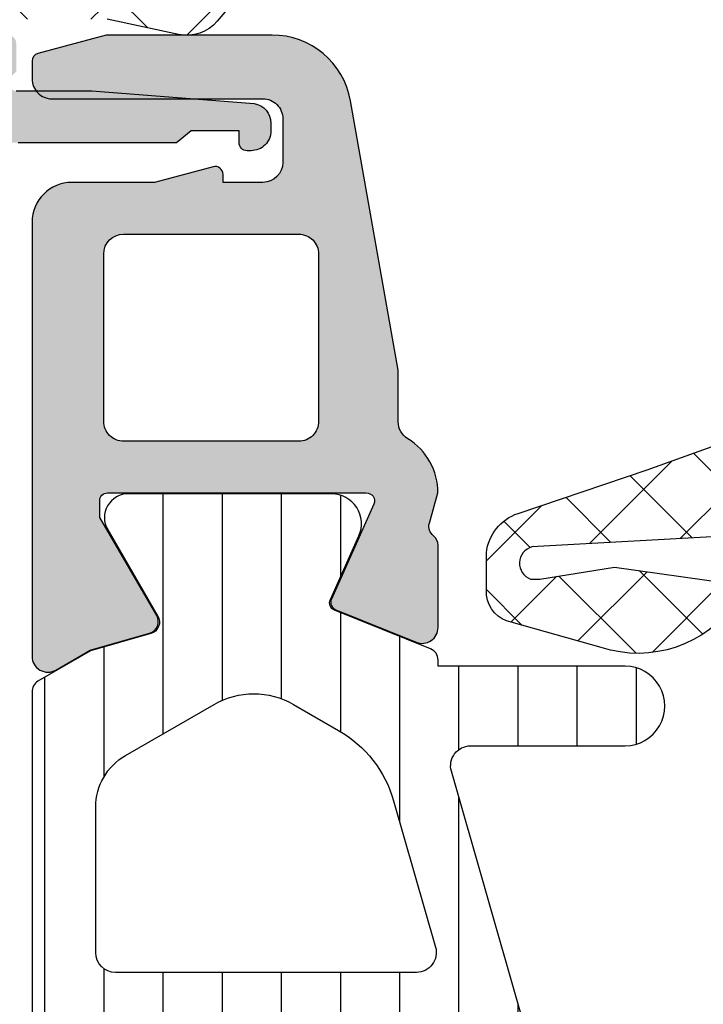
# Model space of a CAD drawing. Header units: millimetres. Extents: x 247761 to 294611, y 172579 to 236863.
# Tile 485 of 596: x 262360 to 262377, y 198252 to 198276. Entities that reach past the tile are written whole.
import ezdxf

# ---------------------------------------------------------------- set-up
doc = ezdxf.new("R2010")
doc.units = ezdxf.units.MM
doc.layers.add('FASÁDA DETAILNÍ', color=4, linetype='Continuous')
doc.layers.add('NOVA', color=240, linetype='Continuous')

# ---------------------------------------------------------------- blocks, each defined once
blk = doc.blocks.new('A$C69D17D4D')
at = {"layer": 'FASÁDA DETAILNÍ'}
h = blk.add_hatch(dxfattribs=at)
h.set_pattern_fill('ANSI37', color=256, scale=0.625, angle=270, style=0)
h.set_pattern_definition([(315, (-12284.9894658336, 24904.81811234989), (1.403165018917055, 1.403165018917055), []), (44.99999999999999, (-12284.9894658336, 24904.81811234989), (-1.403165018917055, 1.403165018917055), [])])
edge = h.paths.add_edge_path()
edge.add_ellipse((-12293.87638134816, 24900.19755051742), major_axis=(-5.039467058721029, 0), ratio=1, start_angle=274.9644612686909, end_angle=330.2082155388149)
edge.add_ellipse((-12297.98946582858, 24902.55235072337), major_axis=(-0.3000000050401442, 0), ratio=1, start_angle=330.2078270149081, end_angle=359.9993073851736)
edge.add_line((-12298.2894658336, 24902.55235434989), (-12298.2894688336, 24902.0180703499))
edge.add_ellipse((-12297.98946906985, 24902.01806911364), major_axis=(-0.2999997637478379, 0), ratio=1, start_angle=-0.0002361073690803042, end_angle=90.00004512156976)
edge.add_line((-12297.9894688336, 24901.7180693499), (-12296.4394718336, 24901.7180693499))
edge.add_ellipse((-12296.43947947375, 24901.41805870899), major_axis=(-0.3000106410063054, 0), ratio=1, start_angle=180.0043239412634, end_angle=269.9985408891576, ccw=False)
edge.add_line((-12296.1394688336, 24901.41808134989), (-12296.1394578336, 24900.01809934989))
edge.add_ellipse((-12295.83946799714, 24900.01810218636), major_axis=(-0.2999898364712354, 0), ratio=1, start_angle=0.0005417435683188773, end_angle=89.99964925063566)
edge.add_line((-12295.8394698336, 24899.7181123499), (-12294.1394578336, 24899.7181123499))
edge.add_ellipse((-12294.1394649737, 24900.01812249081), major_axis=(-0.3000101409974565, 0), ratio=1, start_angle=90.00136361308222, end_angle=179.99558056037)
edge.add_line((-12293.8394548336, 24900.01809934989), (-12293.8394658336, 24901.58193034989))
edge.add_ellipse((-12293.53830676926, 24901.61478737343), major_axis=(-0.3029461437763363, 0), ratio=1, start_angle=-103.48357731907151, end_angle=6.22645090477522, ccw=False)
edge.add_ellipse((-12284.83338363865, 24912.93075169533), major_axis=(-14.00076634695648, 0), ratio=1, start_angle=51.9243799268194, end_angle=74.69826779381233)
edge.add_ellipse((-12288.64009721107, 24898.93851392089), major_axis=(-0.5004721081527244, 0), ratio=1, start_angle=140.1933656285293, end_angle=257.0823914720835, ccw=False)
edge.add_line((-12288.2556298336, 24898.61811234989), (-12296.5389088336, 24898.61811234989))
edge.add_ellipse((-12296.53890830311, 24899.11811205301), major_axis=(-0.4999997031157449, 0), ratio=1, start_angle=29.999980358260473, end_angle=89.99993921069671, ccw=False)
edge.add_line((-12296.9719208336, 24898.86811234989), (-12297.1451268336, 24899.16811234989))
edge.add_ellipse((-12297.57813936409, 24898.91811264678), major_axis=(-0.4999997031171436, 0), ratio=1, start_angle=209.9999803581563, end_angle=269.9999392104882)
edge.add_line((-12297.5781388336, 24899.41811234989), (-12299.2074868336, 24899.41811234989))
edge.add_ellipse((-12299.20748761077, 24898.41811299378), major_axis=(-0.9999993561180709, 0), ratio=1, start_angle=269.9999554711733, end_angle=329.9496611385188)
edge.add_ellipse((-12306.39186831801, 24902.57443977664), major_axis=(-7.3000234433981, 0), ratio=1, start_angle=101.28555368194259, end_angle=149.949645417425, ccw=False)
edge.add_ellipse((-12304.5766362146, 24895.51810276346), major_axis=(-0.3999905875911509, 0), ratio=1, start_angle=-69.49817055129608, end_angle=14.852975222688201, ccw=False)
edge.add_ellipse((-12306.95070316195, 24901.86720088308), major_axis=(-6.378448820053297, 0), ratio=1, start_angle=110.5018745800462, end_angle=165.5474022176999)
edge.add_line((-12300.7741038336, 24900.27527434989), (-12300.4105168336, 24901.6859813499))
edge.add_line((-12300.4105168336, 24901.6859813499), (-12300.2004038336, 24902.54868234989))
edge.add_ellipse((-12294.86378111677, 24901.218117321), major_axis=(-5.499995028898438, 0), ratio=1, start_angle=269.9999657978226, end_angle=346.0000450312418, ccw=False)
edge.add_line((-12294.8637778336, 24906.7181123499), (-12282.4457498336, 24906.7181123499))
edge.add_line((-12282.4457498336, 24906.7181123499), (-12281.0826928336, 24906.43049334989))
edge.add_ellipse((-12280.97946021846, 24906.91971968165), major_axis=(-0.4999993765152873, 0), ratio=1, start_angle=78.08469922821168, end_angle=139.7162484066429)
edge.add_line((-12280.5980348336, 24906.5964333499), (-12279.0244238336, 24908.45304134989))
edge.add_ellipse((-12278.4522848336, 24907.96811184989), major_axis=(-0.7499997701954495, 0), ratio=1, start_angle=139.7162938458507, end_angle=319.7162938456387, ccw=False)
edge.add_line((-12277.8801458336, 24907.48318234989), (-12279.8394318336, 24905.1715383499))
edge.add_ellipse((-12280.60228344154, 24905.81811051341), major_axis=(-0.9999990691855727, 0), ratio=1, start_angle=78.08475213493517, end_angle=139.716301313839, ccw=False)
edge.add_line((-12280.8087478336, 24904.83965734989), (-12282.6022848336, 24905.2181123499))
edge.add_line((-12282.6022848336, 24905.2181123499), (-12294.3124858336, 24905.2181123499))
h = blk.add_hatch(color=256, dxfattribs=at)
edge = h.paths.add_edge_path()
edge.add_line((-12280.4894658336, 24902.41811234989), (-12280.8626708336, 24902.11811234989))
edge.add_line((-12280.8626708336, 24902.11811234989), (-12284.8358758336, 24902.11811234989))
edge.add_ellipse((-12284.83587423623, 24904.11811955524), major_axis=(-2.000007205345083, 0), ratio=1, start_angle=60.00006633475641, end_angle=89.9999542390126, ccw=False)
edge.add_line((-12285.8358758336, 24902.38606134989), (-12286.8129278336, 24902.95016334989))
edge.add_ellipse((-12287.81292943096, 24901.21810514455), major_axis=(-2.000007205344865, 0), ratio=1, start_angle=240.0000663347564, end_angle=269.9999542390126)
edge.add_line((-12287.8129278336, 24903.2181123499), (-12293.5327618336, 24903.2181123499))
edge.add_ellipse((-12293.53276220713, 24902.71811272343), major_axis=(-0.4999996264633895, 0), ratio=1, start_angle=-90.00004280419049, end_angle=4.280419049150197e-05)
edge.add_line((-12294.0327618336, 24902.7181123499), (-12294.0327618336, 24900.81811234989))
edge.add_ellipse((-12294.5325038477, 24900.817854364), major_axis=(-0.4997420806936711, 0), ratio=1, start_angle=89.97042173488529, end_angle=180.0295782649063, ccw=False)
edge.add_line((-12294.5327618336, 24900.31811234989), (-12295.5327618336, 24900.31811234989))
edge.add_ellipse((-12295.5330198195, 24900.817854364), major_axis=(-0.4997420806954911, 0), ratio=1, start_angle=-0.029578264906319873, end_angle=90.02957826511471, ccw=False)
edge.add_line((-12296.0327618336, 24900.81811234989), (-12296.0327618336, 24901.81811234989))
edge.add_ellipse((-12296.53250129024, 24901.81837289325), major_axis=(-0.4997395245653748, 0), ratio=1, start_angle=179.9701283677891, end_angle=270.0298716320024)
edge.add_line((-12296.5327618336, 24902.31811234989), (-12297.5327618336, 24902.31811234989))
edge.add_ellipse((-12297.53301570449, 24902.81786047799), major_axis=(-0.49974819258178, 0), ratio=1, start_angle=-0.02887693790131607, end_angle=90.02910612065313, ccw=False)
edge.add_line((-12298.0327638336, 24902.81811234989), (-12298.0327638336, 24903.05114334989))
edge.add_ellipse((-12297.53276462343, 24903.05114382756), major_axis=(-0.4999992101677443, 0), ratio=1, start_angle=-36.249312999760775, end_angle=5.473706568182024e-05, ccw=False)
edge.add_ellipse((-12295.03276126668, 24901.21810592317), major_axis=(-3.600006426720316, 0), ratio=1, start_angle=270.00004085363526, end_angle=323.75061391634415, ccw=False)
edge.add_line((-12295.0327638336, 24904.81811234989), (-12285.0894658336, 24904.81811234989))
edge.add_ellipse((-12285.08946568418, 24904.61811249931), major_axis=(-0.1999998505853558, 0), ratio=1, start_angle=179.9999571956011, end_angle=270.00004280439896, ccw=False)
edge.add_line((-12284.8894658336, 24904.61811234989), (-12284.8894658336, 24903.90089134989))
edge.add_line((-12284.8894658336, 24903.90089134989), (-12285.0304268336, 24903.75999234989))
edge.add_ellipse((-12284.88946546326, 24903.6181124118), major_axis=(-0.2000000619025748, 0), ratio=1, start_angle=-45.18607561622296, end_angle=89.99989390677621)
edge.add_line((-12284.8894658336, 24903.41811234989), (-12282.9898968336, 24903.41811234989))
edge.add_line((-12282.9898968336, 24903.41811234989), (-12278.9112488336, 24903.1037943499))
edge.add_ellipse((-12278.98946634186, 24902.60994970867), major_axis=(-0.5000005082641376, 0), ratio=1, start_angle=180.0000734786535, end_angle=260.9999772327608, ccw=False)
edge.add_line((-12278.4894658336, 24902.6099503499), (-12278.4894658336, 24902.41811234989))
edge.add_ellipse((-12278.98946546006, 24902.41811197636), major_axis=(-0.4999996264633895, 0), ratio=1, start_angle=89.99995719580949, end_angle=180.0000428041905, ccw=False)
edge.add_line((-12278.9894658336, 24901.91811234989), (-12279.0894658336, 24901.91811234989))
edge.add_ellipse((-12279.08946598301, 24902.11811220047), major_axis=(-0.1999998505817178, 0), ratio=1, start_angle=-4.2805441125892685e-05, end_angle=90.00004280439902, ccw=False)
edge.add_line((-12279.2894658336, 24902.11811234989), (-12279.2894658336, 24902.41811234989))
edge.add_line((-12279.2894658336, 24902.41811234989), (-12280.4894658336, 24902.41811234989))
h = blk.add_hatch(color=256, dxfattribs=at)
edge = h.paths.add_edge_path(flags=16)
edge.add_line((-12277.2896098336, 24899.3218973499), (-12277.2896098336, 24895.1221473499))
edge.add_ellipse((-12277.78960946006, 24895.12214697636), major_axis=(-0.4999996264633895, 0), ratio=1, start_angle=89.99995719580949, end_angle=180.0000428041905, ccw=False)
edge.add_line((-12277.7896098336, 24894.6221473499), (-12282.1896338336, 24894.6221473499))
edge.add_ellipse((-12282.18963420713, 24895.12214697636), major_axis=(-0.4999996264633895, 0), ratio=1, start_angle=-4.280419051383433e-05, end_angle=90.00004280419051, ccw=False)
edge.add_line((-12282.6896338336, 24895.1221473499), (-12282.6896338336, 24899.32189634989))
edge.add_ellipse((-12282.18963335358, 24899.32189586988), major_axis=(-0.5000004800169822, 0), ratio=1, start_angle=270.0000550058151, end_angle=359.9999449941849, ccw=False)
edge.add_line((-12282.1896338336, 24899.82189634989), (-12277.7896098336, 24899.8218973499))
edge.add_ellipse((-12277.78960946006, 24899.32189772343), major_axis=(-0.4999996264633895, 0), ratio=1, start_angle=179.9999571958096, end_angle=270.0000428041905, ccw=False)
edge = h.paths.add_edge_path()
edge.add_line((-12275.2912288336, 24896.4084933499), (-12276.4909888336, 24903.1714933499))
edge.add_arc((-12278.46024046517, 24902.82214898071), 1.999998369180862, 10.05959013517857, 90.00003920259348)
edge.add_line((-12278.4602418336, 24904.8221473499), (-12282.6252148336, 24904.8221473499))
edge.add_line((-12282.6252148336, 24904.8221473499), (-12284.3430038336, 24904.36186634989))
edge.add_arc((-12284.29123991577, 24904.16868129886), 0.1999999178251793, 105.0000385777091, 179.9999853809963)
edge.add_line((-12284.4912398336, 24904.16868134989), (-12284.4912398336, 24903.72214734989))
edge.add_arc((-12283.99124020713, 24903.72214697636), 0.4999996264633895, 179.9999571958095, 270.0000428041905)
edge.add_line((-12283.9912398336, 24903.22214734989), (-12278.6912398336, 24903.22214734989))
edge.add_arc((-12278.69123946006, 24902.72214772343), 0.4999996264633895, -4.280419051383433e-05, 90.00004280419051, ccw=False)
edge.add_line((-12278.1912398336, 24902.72214734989), (-12278.1912398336, 24901.62189734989))
edge.add_arc((-12278.69124031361, 24901.62189782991), 0.5000004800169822, 270.0000550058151, 359.9999449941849, ccw=False)
edge.add_line((-12278.6912398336, 24901.12189734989), (-12279.6912398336, 24901.12189734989))
edge.add_line((-12279.6912398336, 24901.12189734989), (-12279.6912398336, 24901.3218973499))
edge.add_arc((-12279.89123997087, 24901.32189705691), 0.2000001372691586, 8.393281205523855e-05, 105.0000053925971)
edge.add_line((-12279.9430038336, 24901.5150823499), (-12281.4103918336, 24901.12189634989))
edge.add_line((-12281.4103918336, 24901.12189634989), (-12283.4912398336, 24901.12189634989))
edge.add_arc((-12283.49123887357, 24900.12189538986), 1.000000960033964, 90.0000550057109, 179.9999449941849)
edge.add_line((-12284.4912398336, 24900.12189634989), (-12284.4912398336, 24889.22239434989))
edge.add_arc((-12284.0912394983, 24889.22239409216), 0.400000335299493, 179.9999630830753, 299.9999168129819)
edge.add_line((-12283.8912398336, 24888.8759833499), (-12283.0283918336, 24889.37414934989))
edge.add_line((-12283.0283918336, 24889.37414934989), (-12281.5362308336, 24889.8020193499))
edge.add_arc((-12281.61892221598, 24890.09039815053), 0.3000003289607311, 286.0000168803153, 390.1792412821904)
edge.add_line((-12281.3595848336, 24890.24121034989), (-12282.7913198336, 24892.70682134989))
edge.add_line((-12282.7913198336, 24892.70682134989), (-12282.7913198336, 24893.1272403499))
edge.add_arc((-12282.59975155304, 24893.13073285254), 0.191600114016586, 87.47777810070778, 181.0444500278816, ccw=False)
edge.add_line((-12282.5913198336, 24893.3221473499), (-12276.1018808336, 24893.3221473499))
edge.add_arc((-12276.08364308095, 24893.12298081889), 0.1999998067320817, -24.14094813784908, 95.23200451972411, ccw=False)
edge.add_line((-12275.9011348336, 24893.0411843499), (-12276.9694558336, 24890.65749934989))
edge.add_arc((-12276.78694723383, 24890.57570259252), 0.2000002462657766, 155.8590177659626, 248.0262022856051)
edge.add_line((-12276.8617838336, 24890.39023134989), (-12274.8385558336, 24889.57387134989))
edge.add_arc((-12274.68888272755, 24889.9448132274), 0.3999998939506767, 248.0261821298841, 360.0000175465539)
edge.add_line((-12274.2888828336, 24889.9448133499), (-12274.2888818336, 24892.00896034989))
edge.add_arc((-12274.58888147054, 24892.00896121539), 0.2999996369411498, 359.9998347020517, 412.0950865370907)
edge.add_arc((-12274.22027092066, 24892.48238077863), 0.300000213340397, 164.0001379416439, 232.0953474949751, ccw=False)
edge.add_line((-12274.5086498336, 24892.56507134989), (-12274.2913278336, 24893.32296034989))
edge.add_arc((-12275.89132688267, 24893.32296078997), 1.599999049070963, 359.9999842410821, 418.4076055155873)
edge.add_arc((-12274.7911948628, 24895.11173283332), 0.4999999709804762, 180.0015450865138, 238.40766403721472, ccw=False)
edge.add_line((-12275.2911948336, 24895.11171934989), (-12275.2912288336, 24896.4084933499))
h = blk.add_hatch(dxfattribs=at)
h.set_pattern_fill('ANSI37', color=256, scale=0.48, angle=270, style=0)
h.set_pattern_definition([(315, (-12254.48946601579, 24886.81811234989), (1.077630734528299, 1.077630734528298), []), (44.99999999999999, (-12254.48946601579, 24886.81811234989), (-1.077630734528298, 1.077630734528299), [])])
edge = h.paths.add_edge_path(flags=16)
edge.add_line((-12253.82517201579, 24890.2193893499), (-12252.43231801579, 24890.1196453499))
edge.add_arc((-12252.38946052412, 24890.71811226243), 0.599999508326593, 265.9039194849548, 360.0000083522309)
edge.add_arc((-12252.38946052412, 24890.71811243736), 0.5999995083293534, 359.9999916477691, 454.0960805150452)
edge.add_line((-12252.43231801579, 24891.3165793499), (-12253.82517201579, 24891.21683534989))
edge.add_arc((-12253.78945753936, 24890.7181123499), 0.5000001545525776, 94.09606440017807, 265.9039355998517)
edge = h.paths.add_edge_path(flags=16)
edge.add_arc((-12256.98946564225, 24892.31810897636), 0.4999996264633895, 269.9999571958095, 360.0000428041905)
edge.add_line((-12256.48946601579, 24892.31810934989), (-12256.48946601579, 24895.91179434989))
edge.add_arc((-12256.98946634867, 24895.9117943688), 0.5000003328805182, 359.9999978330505, 473.2180266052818)
edge.add_line((-12257.18658201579, 24896.3713003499), (-12263.51768401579, 24893.65542234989))
edge.add_arc((-12263.32056809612, 24893.19591700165), 0.4999998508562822, 113.218081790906, 182.5001106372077)
edge.add_line((-12263.82009201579, 24893.1741063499), (-12263.78176601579, 24892.29629934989))
edge.add_arc((-12263.28224240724, 24892.31810883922), 0.4999994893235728, 182.4999791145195, 270.0000448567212)
edge.add_line((-12263.28224201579, 24891.81810934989), (-12256.98946601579, 24891.81810934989))
edge = h.paths.add_edge_path(flags=16)
edge.add_line((-12262.39762801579, 24866.7641903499), (-12253.50077501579, 24862.61552034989))
edge.add_arc((-12253.28946587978, 24863.06867409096), 0.4999998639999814, 244.9999920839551, 360.0000296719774)
edge.add_line((-12252.78946601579, 24863.0686743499), (-12252.78946601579, 24872.4181093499))
edge.add_arc((-12253.28946564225, 24872.41810972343), 0.4999996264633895, 359.9999571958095, 450.0000428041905)
edge.add_line((-12253.28946601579, 24872.9181093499), (-12262.41338901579, 24872.9181093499))
edge.add_arc((-12262.41338884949, 24872.41810928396), 0.5000000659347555, 90.00001905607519, 182.5000272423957)
edge.add_line((-12262.91291301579, 24872.39629934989), (-12262.68584301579, 24867.1955353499))
edge.add_arc((-12262.18631760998, 24867.2173450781), 0.5000012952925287, 182.4999974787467, 244.9999080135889)
edge = h.paths.add_edge_path(flags=16)
edge.add_arc((-12253.28946564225, 24875.61810897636), 0.4999996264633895, 269.9999571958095, 360.0000428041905)
edge.add_line((-12252.78946601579, 24875.61810934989), (-12252.78946601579, 24882.81810934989))
edge.add_arc((-12253.28946564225, 24882.81810972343), 0.4999996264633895, 359.9999571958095, 450.0000428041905)
edge.add_line((-12253.28946601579, 24883.31810934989), (-12254.48946601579, 24883.31810934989))
edge.add_arc((-12254.48946750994, 24885.31810785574), 1.99999850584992, 179.9999571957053, 270.0000428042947, ccw=False)
edge.add_line((-12256.48946601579, 24885.31810934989), (-12256.48946601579, 24889.11810934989))
edge.add_arc((-12256.98946564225, 24889.11810972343), 0.4999996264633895, 359.9999571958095, 450.0000428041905)
edge.add_line((-12256.98946601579, 24889.61810934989), (-12263.14252701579, 24889.61810934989))
edge.add_arc((-12263.14252684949, 24889.11810928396), 0.5000000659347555, 90.00001905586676, 182.5000272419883)
edge.add_line((-12263.64205101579, 24889.09629934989), (-12263.40191601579, 24883.59629934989))
edge.add_arc((-12262.90239240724, 24883.61810883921), 0.4999994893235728, 182.4999791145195, 270.0000448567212)
edge.add_line((-12262.90239201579, 24883.11810934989), (-12257.58946601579, 24883.11810934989))
edge.add_arc((-12257.58946601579, 24882.01810934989), 1.099999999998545, -90, 90, ccw=False)
edge.add_line((-12257.58946601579, 24880.9181093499), (-12262.76267701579, 24880.9181093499))
edge.add_arc((-12262.76267684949, 24880.41810928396), 0.5000000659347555, 90.00001905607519, 182.5000272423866)
edge.add_line((-12263.26220101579, 24880.39629934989), (-12263.05262801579, 24875.59629934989))
edge.add_arc((-12262.55310440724, 24875.61810883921), 0.49999948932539, 182.4999791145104, 270.0000448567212)
edge.add_line((-12262.55310401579, 24875.11810934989), (-12253.28946601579, 24875.11810934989))
edge = h.paths.add_edge_path()
edge.add_line((-12254.67592301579, 24860.40505634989), (-12263.46378901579, 24864.50290534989))
edge.add_ellipse((-12262.19593152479, 24867.22183071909), major_axis=(-3.000002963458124, 0), ratio=1, start_angle=2.5000588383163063, end_angle=64.99996937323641, ccw=False)
edge.add_line((-12265.19307901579, 24867.09096934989), (-12265.22141301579, 24867.73991934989))
edge.add_ellipse((-12265.72093662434, 24867.71810986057), major_axis=(-0.4999994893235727, 0), ratio=1, start_angle=182.4999791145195, end_angle=270.0000448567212)
edge.add_line((-12265.72093701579, 24868.21810934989), (-12266.68946601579, 24868.21810934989))
edge.add_ellipse((-12266.6894660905, 24868.31810927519), major_axis=(-0.09999992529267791, 0), ratio=1, start_angle=-4.280335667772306e-05, end_angle=90.00004280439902, ccw=False)
edge.add_line((-12266.78946601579, 24868.31810934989), (-12266.78946601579, 24868.9181093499))
edge.add_ellipse((-12266.6894660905, 24868.9181094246), major_axis=(-0.09999992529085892, 0), ratio=1, start_angle=-90.00004280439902, end_angle=4.280335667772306e-05, ccw=False)
edge.add_line((-12266.68946601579, 24869.01810934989), (-12265.78642801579, 24869.01810934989))
edge.add_ellipse((-12265.78642818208, 24869.51810941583), major_axis=(-0.5000000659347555, 0), ratio=1, start_angle=90.00001905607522, end_angle=182.5000272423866)
edge.add_line((-12265.28690401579, 24869.5399193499), (-12265.68074201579, 24878.4402133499))
edge.add_ellipse((-12266.18025329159, 24878.41810924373), major_axis=(-0.5000001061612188, 0), ratio=1, start_angle=182.533769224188, end_angle=270.000082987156)
edge.add_line((-12266.18025401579, 24878.9181093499), (-12266.78946601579, 24878.9181093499))
edge.add_ellipse((-12266.78946609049, 24879.01810927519), major_axis=(-0.09999992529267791, 0), ratio=1, start_angle=-4.280335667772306e-05, end_angle=90.00004280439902, ccw=False)
edge.add_line((-12266.88946601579, 24879.01810934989), (-12266.88946601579, 24879.61810934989))
edge.add_ellipse((-12266.78946609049, 24879.6181094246), major_axis=(-0.0999999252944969, 0), ratio=1, start_angle=-90.00004280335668, end_angle=4.280335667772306e-05, ccw=False)
edge.add_line((-12266.78946601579, 24879.71810934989), (-12266.25990401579, 24879.71810934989))
edge.add_ellipse((-12266.25990371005, 24880.21810984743), major_axis=(-0.5000004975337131, 0), ratio=1, start_angle=89.99996496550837, end_angle=182.5336979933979)
edge.add_line((-12265.76039201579, 24880.24021334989), (-12266.27104801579, 24891.7804383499))
edge.add_ellipse((-12266.77057261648, 24891.75862881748), major_axis=(-0.5000004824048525, 0), ratio=1, start_angle=182.4999790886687, end_angle=273.2170573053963)
edge.add_line((-12266.79863201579, 24892.2578413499), (-12271.93237501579, 24891.96927834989))
edge.add_ellipse((-12271.81681959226, 24891.55886034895), major_axis=(-0.4263754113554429, 0), ratio=1, start_angle=-74.27514552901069, end_angle=69.24102762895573)
edge.add_line((-12271.96794301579, 24891.16016534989), (-12271.73534001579, 24891.1614053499))
edge.add_line((-12271.73534001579, 24891.1614053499), (-12269.85276101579, 24891.45954334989))
edge.add_line((-12269.85276101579, 24891.45954334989), (-12267.00347601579, 24891.05911734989))
edge.add_ellipse((-12267.04522661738, 24890.76203675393), major_axis=(-0.2999999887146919, 0), ratio=1, start_angle=145.4022536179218, end_angle=262.00025595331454, ccw=False)
edge.add_ellipse((-12269.26779770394, 24892.2951501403), major_axis=(-3.00004793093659, 0), ratio=1, start_angle=71.99157541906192, end_angle=145.4023587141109, ccw=False)
edge.add_line((-12270.19528301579, 24889.44207134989), (-12272.45017401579, 24890.0756473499))
edge.add_ellipse((-12272.2892444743, 24890.85085985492), major_axis=(-0.7917403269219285, 0), ratio=1, start_angle=6.798346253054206, end_angle=78.27231020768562, ccw=False)
edge.add_line((-12273.07541801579, 24890.75713734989), (-12273.07663901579, 24891.81534734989))
edge.add_ellipse((-12271.89755279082, 24891.68622310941), major_axis=(-1.18613548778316, 0), ratio=1, start_angle=288.6555764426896, end_angle=353.7503218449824, ccw=False)
edge.add_line((-12272.27697201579, 24892.81003734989), (-12269.03563201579, 24893.90437034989))
edge.add_line((-12269.03563201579, 24893.90437034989), (-12260.98583701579, 24896.79414834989))
edge.add_line((-12260.98583701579, 24896.79414834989), (-12251.08796001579, 24901.12695734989))
edge.add_ellipse((-12250.88968994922, 24900.66794836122), major_axis=(-0.5000002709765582, 0), ratio=1, start_angle=180.0665763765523, end_angle=293.36204948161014, ccw=False)
edge.add_line((-12250.38969001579, 24900.6685293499), (-12250.38905501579, 24900.12182834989))
edge.add_ellipse((-12250.88905512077, 24900.12124807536), major_axis=(-0.5000004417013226, 0), ratio=1, start_angle=113.9208245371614, end_angle=180.0664945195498, ccw=False)
edge.add_line((-12250.68631801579, 24899.66419434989), (-12253.89032101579, 24898.2624383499))
edge.add_ellipse((-12253.48946667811, 24897.34629727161), major_axis=(-0.9999993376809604, 0), ratio=1, start_angle=-66.36838527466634, end_angle=5.281039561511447e-05)
edge.add_line((-12254.48946601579, 24897.34629634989), (-12254.48946601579, 24892.1183543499))
edge.add_line((-12254.48946601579, 24892.1183543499), (-12252.68998701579, 24892.1183453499))
edge.add_line((-12252.68998701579, 24892.1183453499), (-12252.55204501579, 24892.63314634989))
edge.add_ellipse((-12252.2748909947, 24892.51838109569), major_axis=(-0.2999756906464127, 0), ratio=1, start_angle=247.49643330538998, end_angle=337.5062997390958, ccw=False)
edge.add_line((-12252.16007801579, 24892.7955153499), (-12250.88995101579, 24891.94634834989))
edge.add_ellipse((-12251.38967178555, 24891.08048416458), major_axis=(-0.9997207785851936, 0), ratio=1, start_angle=179.9923881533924, end_angle=240.00923930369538, ccw=False)
edge.add_line((-12250.38995101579, 24891.08035134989), (-12250.38998201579, 24890.35599034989))
edge.add_ellipse((-12251.38971984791, 24890.35619840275), major_axis=(-0.9997378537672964, 0), ratio=1, start_angle=119.99132494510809, end_angle=179.9880763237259, ccw=False)
edge.add_line((-12250.88998201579, 24889.4903243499), (-12252.16007801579, 24888.6411573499))
edge.add_ellipse((-12252.27488990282, 24888.91830484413), major_axis=(-0.2999875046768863, 0), ratio=1, start_angle=22.498603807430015, end_angle=112.50240617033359, ccw=False)
edge.add_line((-12252.55204501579, 24888.8035113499), (-12252.69001701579, 24889.31832734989))
edge.add_line((-12252.69001701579, 24889.31832734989), (-12254.48946601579, 24889.31833534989))
edge.add_line((-12254.48946601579, 24889.31833534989), (-12254.48946601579, 24886.1181083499))
edge.add_ellipse((-12254.18946623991, 24886.11810812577), major_axis=(-0.2999997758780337, 0), ratio=1, start_angle=-4.280474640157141e-05, end_angle=90.00004280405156)
edge.add_line((-12254.18946601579, 24885.81810834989), (-12250.88947001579, 24885.81810834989))
edge.add_ellipse((-12250.88946964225, 24885.31810872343), major_axis=(-0.4999996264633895, 0), ratio=1, start_angle=179.9999571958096, end_angle=270.0000428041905, ccw=False)
edge.add_line((-12250.38947001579, 24885.31810834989), (-12250.38947001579, 24858.42048634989))
edge.add_line((-12250.38947001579, 24858.42048634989), (-12251.93986201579, 24857.5253683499))
edge.add_ellipse((-12252.18986210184, 24857.95838090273), major_axis=(-0.4999999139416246, 0), ratio=1, start_angle=6.335059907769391e-05, end_angle=120.0000170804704, ccw=False)
edge.add_line((-12252.68986201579, 24857.95838034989), (-12254.38723301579, 24857.95838034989))
edge.add_line((-12254.38723301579, 24857.95838034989), (-12254.38723301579, 24859.95190234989))
edge.add_ellipse((-12254.88723327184, 24859.95190269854), major_axis=(-0.500000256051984, 0), ratio=1, start_angle=179.9999600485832, end_angle=244.9998714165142)
h = blk.add_hatch(dxfattribs=at)
h.set_pattern_fill('ANSI37', color=256, scale=0.48, angle=270, style=0)
h.set_pattern_definition([(315, (-12254.4894658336, 24886.81811234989), (1.077630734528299, 1.077630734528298), []), (44.99999999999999, (-12254.4894658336, 24886.81811234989), (-1.077630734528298, 1.077630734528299), [])])
edge = h.paths.add_edge_path(flags=16)
edge.add_line((-12253.8251718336, 24890.2193893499), (-12252.4323178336, 24890.1196453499))
edge.add_arc((-12252.38946034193, 24890.71811226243), 0.599999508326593, 265.9039194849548, 360.0000083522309)
edge.add_arc((-12252.38946034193, 24890.71811243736), 0.5999995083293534, 359.9999916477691, 454.0960805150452)
edge.add_line((-12252.4323178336, 24891.3165793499), (-12253.8251718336, 24891.21683534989))
edge.add_arc((-12253.78945735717, 24890.7181123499), 0.5000001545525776, 94.09606440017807, 265.9039355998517)
edge = h.paths.add_edge_path(flags=16)
edge.add_arc((-12256.98946546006, 24892.31810897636), 0.4999996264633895, 269.9999571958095, 360.0000428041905)
edge.add_line((-12256.4894658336, 24892.31810934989), (-12256.4894658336, 24895.91179434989))
edge.add_arc((-12256.98946616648, 24895.9117943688), 0.5000003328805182, 359.9999978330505, 473.2180266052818)
edge.add_line((-12257.1865818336, 24896.3713003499), (-12263.5176838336, 24893.65542234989))
edge.add_arc((-12263.32056791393, 24893.19591700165), 0.4999998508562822, 113.218081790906, 182.5001106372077)
edge.add_line((-12263.8200918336, 24893.1741063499), (-12263.7817658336, 24892.29629934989))
edge.add_arc((-12263.28224222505, 24892.31810883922), 0.4999994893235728, 182.4999791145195, 270.0000448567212)
edge.add_line((-12263.2822418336, 24891.81810934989), (-12256.9894658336, 24891.81810934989))
edge = h.paths.add_edge_path(flags=16)
edge.add_line((-12262.3976278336, 24866.7641903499), (-12253.5007748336, 24862.61552034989))
edge.add_arc((-12253.2894656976, 24863.06867409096), 0.4999998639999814, 244.9999920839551, 360.0000296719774)
edge.add_line((-12252.7894658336, 24863.0686743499), (-12252.7894658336, 24872.4181093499))
edge.add_arc((-12253.28946546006, 24872.41810972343), 0.4999996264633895, 359.9999571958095, 450.0000428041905)
edge.add_line((-12253.2894658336, 24872.9181093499), (-12262.4133888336, 24872.9181093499))
edge.add_arc((-12262.4133886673, 24872.41810928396), 0.5000000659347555, 90.00001905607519, 182.5000272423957)
edge.add_line((-12262.9129128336, 24872.39629934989), (-12262.6858428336, 24867.1955353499))
edge.add_arc((-12262.18631742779, 24867.2173450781), 0.5000012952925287, 182.4999974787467, 244.9999080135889)
edge = h.paths.add_edge_path(flags=16)
edge.add_arc((-12253.28946546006, 24875.61810897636), 0.4999996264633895, 269.9999571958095, 360.0000428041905)
edge.add_line((-12252.7894658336, 24875.61810934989), (-12252.7894658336, 24882.81810934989))
edge.add_arc((-12253.28946546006, 24882.81810972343), 0.4999996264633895, 359.9999571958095, 450.0000428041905)
edge.add_line((-12253.2894658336, 24883.31810934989), (-12254.4894658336, 24883.31810934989))
edge.add_arc((-12254.48946732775, 24885.31810785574), 1.99999850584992, 179.9999571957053, 270.0000428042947, ccw=False)
edge.add_line((-12256.4894658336, 24885.31810934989), (-12256.4894658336, 24889.11810934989))
edge.add_arc((-12256.98946546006, 24889.11810972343), 0.4999996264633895, 359.9999571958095, 450.0000428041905)
edge.add_line((-12256.9894658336, 24889.61810934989), (-12263.1425268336, 24889.61810934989))
edge.add_arc((-12263.1425266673, 24889.11810928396), 0.5000000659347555, 90.00001905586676, 182.5000272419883)
edge.add_line((-12263.6420508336, 24889.09629934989), (-12263.4019158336, 24883.59629934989))
edge.add_arc((-12262.90239222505, 24883.61810883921), 0.4999994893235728, 182.4999791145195, 270.0000448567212)
edge.add_line((-12262.9023918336, 24883.11810934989), (-12257.5894658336, 24883.11810934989))
edge.add_arc((-12257.5894658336, 24882.01810934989), 1.099999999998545, -90, 90, ccw=False)
edge.add_line((-12257.5894658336, 24880.9181093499), (-12262.7626768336, 24880.9181093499))
edge.add_arc((-12262.7626766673, 24880.41810928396), 0.5000000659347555, 90.00001905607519, 182.5000272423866)
edge.add_line((-12263.2622008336, 24880.39629934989), (-12263.0526278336, 24875.59629934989))
edge.add_arc((-12262.55310422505, 24875.61810883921), 0.49999948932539, 182.4999791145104, 270.0000448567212)
edge.add_line((-12262.5531038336, 24875.11810934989), (-12253.2894658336, 24875.11810934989))
edge = h.paths.add_edge_path()
edge.add_line((-12254.6759228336, 24860.40505634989), (-12263.4637888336, 24864.50290534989))
edge.add_ellipse((-12262.1959313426, 24867.22183071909), major_axis=(-3.000002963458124, 0), ratio=1, start_angle=2.5000588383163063, end_angle=64.99996937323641, ccw=False)
edge.add_line((-12265.1930788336, 24867.09096934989), (-12265.2214128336, 24867.73991934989))
edge.add_ellipse((-12265.72093644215, 24867.71810986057), major_axis=(-0.4999994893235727, 0), ratio=1, start_angle=182.4999791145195, end_angle=270.0000448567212)
edge.add_line((-12265.7209368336, 24868.21810934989), (-12266.6894658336, 24868.21810934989))
edge.add_ellipse((-12266.68946590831, 24868.31810927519), major_axis=(-0.09999992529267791, 0), ratio=1, start_angle=-4.280335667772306e-05, end_angle=90.00004280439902, ccw=False)
edge.add_line((-12266.7894658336, 24868.31810934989), (-12266.7894658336, 24868.9181093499))
edge.add_ellipse((-12266.68946590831, 24868.9181094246), major_axis=(-0.09999992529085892, 0), ratio=1, start_angle=-90.00004280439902, end_angle=4.280335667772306e-05, ccw=False)
edge.add_line((-12266.6894658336, 24869.01810934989), (-12265.7864278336, 24869.01810934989))
edge.add_ellipse((-12265.78642799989, 24869.51810941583), major_axis=(-0.5000000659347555, 0), ratio=1, start_angle=90.00001905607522, end_angle=182.5000272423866)
edge.add_line((-12265.2869038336, 24869.5399193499), (-12265.6807418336, 24878.4402133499))
edge.add_ellipse((-12266.1802531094, 24878.41810924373), major_axis=(-0.5000001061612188, 0), ratio=1, start_angle=182.533769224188, end_angle=270.000082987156)
edge.add_line((-12266.1802538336, 24878.9181093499), (-12266.7894658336, 24878.9181093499))
edge.add_ellipse((-12266.7894659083, 24879.01810927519), major_axis=(-0.09999992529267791, 0), ratio=1, start_angle=-4.280335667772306e-05, end_angle=90.00004280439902, ccw=False)
edge.add_line((-12266.8894658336, 24879.01810934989), (-12266.8894658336, 24879.61810934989))
edge.add_ellipse((-12266.7894659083, 24879.6181094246), major_axis=(-0.0999999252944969, 0), ratio=1, start_angle=-90.00004280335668, end_angle=4.280335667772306e-05, ccw=False)
edge.add_line((-12266.7894658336, 24879.71810934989), (-12266.2599038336, 24879.71810934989))
edge.add_ellipse((-12266.25990352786, 24880.21810984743), major_axis=(-0.5000004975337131, 0), ratio=1, start_angle=89.99996496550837, end_angle=182.5336979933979)
edge.add_line((-12265.7603918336, 24880.24021334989), (-12266.2710478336, 24891.7804383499))
edge.add_ellipse((-12266.77057243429, 24891.75862881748), major_axis=(-0.5000004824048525, 0), ratio=1, start_angle=182.4999790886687, end_angle=273.2170573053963)
edge.add_line((-12266.7986318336, 24892.2578413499), (-12271.9323748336, 24891.96927834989))
edge.add_ellipse((-12271.81681941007, 24891.55886034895), major_axis=(-0.4263754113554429, 0), ratio=1, start_angle=-74.27514552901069, end_angle=69.24102762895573)
edge.add_line((-12271.9679428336, 24891.16016534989), (-12271.7353398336, 24891.1614053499))
edge.add_line((-12271.7353398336, 24891.1614053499), (-12269.8527608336, 24891.45954334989))
edge.add_line((-12269.8527608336, 24891.45954334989), (-12267.0034758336, 24891.05911734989))
edge.add_ellipse((-12267.04522643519, 24890.76203675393), major_axis=(-0.2999999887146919, 0), ratio=1, start_angle=145.4022536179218, end_angle=262.00025595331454, ccw=False)
edge.add_ellipse((-12269.26779752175, 24892.2951501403), major_axis=(-3.00004793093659, 0), ratio=1, start_angle=71.99157541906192, end_angle=145.4023587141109, ccw=False)
edge.add_line((-12270.1952828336, 24889.44207134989), (-12272.4501738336, 24890.0756473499))
edge.add_ellipse((-12272.28924429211, 24890.85085985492), major_axis=(-0.7917403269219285, 0), ratio=1, start_angle=6.798346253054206, end_angle=78.27231020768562, ccw=False)
edge.add_line((-12273.0754178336, 24890.75713734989), (-12273.0766388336, 24891.81534734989))
edge.add_ellipse((-12271.89755260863, 24891.68622310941), major_axis=(-1.18613548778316, 0), ratio=1, start_angle=288.6555764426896, end_angle=353.7503218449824, ccw=False)
edge.add_line((-12272.2769718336, 24892.81003734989), (-12269.0356318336, 24893.90437034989))
edge.add_line((-12269.0356318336, 24893.90437034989), (-12260.9858368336, 24896.79414834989))
edge.add_line((-12260.9858368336, 24896.79414834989), (-12251.0879598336, 24901.12695734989))
edge.add_ellipse((-12250.88968976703, 24900.66794836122), major_axis=(-0.5000002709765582, 0), ratio=1, start_angle=180.0665763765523, end_angle=293.36204948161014, ccw=False)
edge.add_line((-12250.3896898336, 24900.6685293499), (-12250.3890548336, 24900.12182834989))
edge.add_ellipse((-12250.88905493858, 24900.12124807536), major_axis=(-0.5000004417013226, 0), ratio=1, start_angle=113.9208245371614, end_angle=180.0664945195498, ccw=False)
edge.add_line((-12250.6863178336, 24899.66419434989), (-12253.8903208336, 24898.2624383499))
edge.add_ellipse((-12253.48946649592, 24897.34629727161), major_axis=(-0.9999993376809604, 0), ratio=1, start_angle=-66.36838527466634, end_angle=5.281039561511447e-05)
edge.add_line((-12254.4894658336, 24897.34629634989), (-12254.4894658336, 24892.1183543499))
edge.add_line((-12254.4894658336, 24892.1183543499), (-12252.6899868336, 24892.1183453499))
edge.add_line((-12252.6899868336, 24892.1183453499), (-12252.5520448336, 24892.63314634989))
edge.add_ellipse((-12252.27489081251, 24892.51838109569), major_axis=(-0.2999756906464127, 0), ratio=1, start_angle=247.49643330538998, end_angle=337.5062997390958, ccw=False)
edge.add_line((-12252.1600778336, 24892.7955153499), (-12250.8899508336, 24891.94634834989))
edge.add_ellipse((-12251.38967160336, 24891.08048416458), major_axis=(-0.9997207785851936, 0), ratio=1, start_angle=179.9923881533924, end_angle=240.00923930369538, ccw=False)
edge.add_line((-12250.3899508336, 24891.08035134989), (-12250.3899818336, 24890.35599034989))
edge.add_ellipse((-12251.38971966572, 24890.35619840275), major_axis=(-0.9997378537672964, 0), ratio=1, start_angle=119.99132494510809, end_angle=179.9880763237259, ccw=False)
edge.add_line((-12250.8899818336, 24889.4903243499), (-12252.1600778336, 24888.6411573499))
edge.add_ellipse((-12252.27488972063, 24888.91830484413), major_axis=(-0.2999875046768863, 0), ratio=1, start_angle=22.498603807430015, end_angle=112.50240617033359, ccw=False)
edge.add_line((-12252.5520448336, 24888.8035113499), (-12252.6900168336, 24889.31832734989))
edge.add_line((-12252.6900168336, 24889.31832734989), (-12254.4894658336, 24889.31833534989))
edge.add_line((-12254.4894658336, 24889.31833534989), (-12254.4894658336, 24886.1181083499))
edge.add_ellipse((-12254.18946605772, 24886.11810812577), major_axis=(-0.2999997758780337, 0), ratio=1, start_angle=-4.280474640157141e-05, end_angle=90.00004280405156)
edge.add_line((-12254.1894658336, 24885.81810834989), (-12250.8894698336, 24885.81810834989))
edge.add_ellipse((-12250.88946946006, 24885.31810872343), major_axis=(-0.4999996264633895, 0), ratio=1, start_angle=179.9999571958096, end_angle=270.0000428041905, ccw=False)
edge.add_line((-12250.3894698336, 24885.31810834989), (-12250.3894698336, 24858.42048634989))
edge.add_line((-12250.3894698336, 24858.42048634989), (-12251.9398618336, 24857.5253683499))
edge.add_ellipse((-12252.18986191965, 24857.95838090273), major_axis=(-0.4999999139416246, 0), ratio=1, start_angle=6.335059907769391e-05, end_angle=120.0000170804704, ccw=False)
edge.add_line((-12252.6898618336, 24857.95838034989), (-12254.3872328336, 24857.95838034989))
edge.add_line((-12254.3872328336, 24857.95838034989), (-12254.3872328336, 24859.95190234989))
edge.add_ellipse((-12254.88723308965, 24859.95190269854), major_axis=(-0.500000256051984, 0), ratio=1, start_angle=179.9999600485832, end_angle=244.9998714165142)
h = blk.add_hatch(dxfattribs=at)
h.set_pattern_fill('ANSI31', color=256, scale=0.468, angle=225, style=0)
h.set_pattern_definition([(270, (-12284.4894658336, 24904.81811234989), (1.4859, -5.150371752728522e-16), [])])
edge = h.paths.add_edge_path(flags=16)
edge.add_line((-12282.1413658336, 24886.72963434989), (-12279.9186558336, 24888.01299634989))
edge.add_ellipse((-12278.9187834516, 24886.2812713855), major_axis=(-1.99965400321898, 0), ratio=1, start_angle=240.00004577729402, end_angle=300.0015014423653, ccw=False)
edge.add_line((-12277.9189578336, 24888.01302334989), (-12276.7894398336, 24887.3608953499))
edge.add_ellipse((-12278.28944295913, 24884.76281514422), major_axis=(-3.000005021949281, 0), ratio=1, start_angle=196.0000547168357, end_angle=239.9999864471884, ccw=False)
edge.add_line((-12275.4056538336, 24885.58973134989), (-12274.3530058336, 24881.91870934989))
edge.add_ellipse((-12274.83363686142, 24881.78089055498), major_axis=(-0.5000002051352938, 0), ratio=1, start_angle=89.99920104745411, end_angle=196.0000072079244, ccw=False)
edge.add_line((-12274.8336438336, 24881.2808903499), (-12282.3913968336, 24881.28100034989))
edge.add_ellipse((-12282.39138700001, 24881.78100018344), major_axis=(-0.4999998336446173, 0), ratio=1, start_angle=-0.0008212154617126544, end_angle=89.99887315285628, ccw=False)
edge.add_line((-12282.8913868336, 24881.78100734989), (-12282.8913308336, 24885.43065634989))
edge.add_ellipse((-12281.39133158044, 24885.43061688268), major_axis=(-1.499999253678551, 0), ratio=1, start_angle=300.00152725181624, end_angle=359.9984924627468, ccw=False)
edge = h.paths.add_edge_path(flags=16)
edge.add_line((-12282.3914148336, 24879.68099834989), (-12274.0880848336, 24879.68087134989))
edge.add_ellipse((-12274.08809309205, 24879.18087106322), major_axis=(-0.5000002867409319, 0), ratio=1, start_angle=195.9999439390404, end_angle=269.99905365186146, ccw=False)
edge.add_line((-12273.6074618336, 24879.31868934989), (-12271.9005348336, 24873.3659273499))
edge.add_ellipse((-12272.38116556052, 24873.22810832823), major_axis=(-0.4999999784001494, 0), ratio=1, start_angle=89.99905197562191, end_angle=196.0000416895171, ccw=False)
edge.add_line((-12272.3811738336, 24872.72810834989), (-12282.3915278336, 24872.7282783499))
edge.add_ellipse((-12282.39151564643, 24873.22827853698), major_axis=(-0.5000001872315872, 0), ratio=1, start_angle=-0.000895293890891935, end_angle=89.99860345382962, ccw=False)
edge.add_line((-12282.8915158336, 24873.22828634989), (-12282.8914258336, 24879.1810063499))
edge.add_ellipse((-12282.39142556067, 24879.18099807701), major_axis=(-0.5000002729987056, 0), ratio=1, start_angle=269.9987707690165, end_angle=359.9990519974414, ccw=False)
edge = h.paths.add_edge_path(flags=16)
edge.add_line((-12271.8423788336, 24865.36397434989), (-12275.0187688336, 24863.5300853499))
edge.add_ellipse((-12276.5187686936, 24866.12816509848), major_axis=(-3.000002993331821, 0), ratio=1, start_angle=59.99850824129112, end_angle=119.9999639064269, ccw=False)
edge.add_line((-12278.0188378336, 24863.53012534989), (-12282.1417208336, 24865.9106203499))
edge.add_ellipse((-12281.39168517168, 24867.20963863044), major_axis=(-1.500000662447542, 0), ratio=1, start_angle=-0.0015171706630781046, end_angle=59.99844168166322, ccw=False)
edge.add_line((-12282.8916858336, 24867.20967834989), (-12282.8915948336, 24870.62829234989))
edge.add_ellipse((-12282.3915953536, 24870.62827886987), major_axis=(-0.4999994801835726, 0), ratio=1, start_angle=269.9985653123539, end_angle=359.99845530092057, ccw=False)
edge.add_line((-12282.3915828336, 24871.12827834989), (-12272.0922678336, 24871.12809734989))
edge.add_ellipse((-12272.09228617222, 24870.12809701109), major_axis=(-1.000000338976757, 0), ratio=1, start_angle=179.9984724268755, end_angle=269.9989492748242, ccw=False)
edge.add_line((-12271.0922858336, 24870.1280703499), (-12271.0923788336, 24866.6629723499))
edge.add_ellipse((-12272.59237897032, 24866.66301253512), major_axis=(-1.500000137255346, 0), ratio=1, start_angle=120.00000300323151, end_angle=179.9984650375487, ccw=False)
edge = h.paths.add_edge_path()
edge.add_line((-12269.4925108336, 24863.5161683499), (-12269.4922888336, 24870.06923134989))
edge.add_arc((-12274.49228653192, 24870.06939821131), 4.999997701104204, 359.9980879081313, 376.0000237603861)
edge.add_line((-12269.6859808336, 24871.4475863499), (-12273.9545918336, 24886.33400434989))
edge.add_arc((-12273.47396147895, 24886.47182286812), 0.4999994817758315, 89.99992604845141, 195.9999979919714, ccw=False)
edge.add_line((-12273.4739608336, 24886.97182234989), (-12269.5905868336, 24886.97182234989))
edge.add_arc((-12269.5905668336, 24887.97182234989), 1.0000000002, 269.9988540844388, 449.9988540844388)
edge.add_line((-12269.5905468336, 24888.97182234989), (-12274.2888828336, 24888.97201034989))
edge.add_line((-12274.2888828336, 24888.97201034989), (-12274.2888828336, 24889.12806234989))
edge.add_arc((-12274.58888282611, 24889.12806292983), 0.2999999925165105, 359.9998892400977, 428.0261541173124)
edge.add_line((-12274.4766278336, 24889.40626934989), (-12276.8885298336, 24890.3794563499))
edge.add_arc((-12276.81369323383, 24890.56492759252), 0.2000002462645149, 155.8590177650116, 248.0262022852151, ccw=False)
edge.add_line((-12276.9962018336, 24890.6467243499), (-12276.2797018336, 24892.24540934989))
edge.add_arc((-12276.96410759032, 24892.55214761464), 0.7499997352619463, 335.8589415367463, 450.0000185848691)
edge.add_line((-12276.9641078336, 24893.3021473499), (-12282.0716568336, 24893.3021473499))
edge.add_arc((-12282.07165670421, 24892.70214751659), 0.5999998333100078, 90.00001235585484, 210.1429248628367)
edge.add_line((-12282.5905218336, 24892.4008523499), (-12281.3293058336, 24890.22889534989))
edge.add_arc((-12281.5887384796, 24890.07824707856), 0.3000003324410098, -73.99993093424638, 30.143030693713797, ccw=False)
edge.add_line((-12281.5060468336, 24889.78986834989), (-12283.0205188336, 24889.35560134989))
edge.add_line((-12283.0205188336, 24889.35560134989), (-12284.3412908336, 24888.59305334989))
edge.add_arc((-12284.19129009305, 24888.33324620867), 0.2999999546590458, 120.0001683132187, 182.4633047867)
edge.add_line((-12284.4910128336, 24888.3203523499), (-12284.4910128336, 24864.3306983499))
edge.add_arc((-12284.19167711, 24864.31074367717), 0.3000001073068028, 176.1861237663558, 239.9998522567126)
edge.add_line((-12284.3416778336, 24864.05093634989), (-12283.0208718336, 24863.28836834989))
edge.add_line((-12283.0208718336, 24863.28836834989), (-12281.5064008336, 24862.85410134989))
edge.add_arc((-12281.58909197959, 24862.56572223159), 0.3000005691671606, -30.142918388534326, 74.00004323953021, ccw=False)
edge.add_line((-12281.3296588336, 24862.41507434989), (-12282.5908748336, 24860.2431183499))
edge.add_arc((-12282.07200941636, 24859.9418226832), 0.6000003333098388, 149.8570476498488, 269.9999601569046)
edge.add_line((-12282.0720098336, 24859.3418223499), (-12272.1684098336, 24859.3418223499))
edge.add_arc((-12272.16840909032, 24860.09182240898), 0.75000005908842, 269.9999432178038, 384.1410202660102)
edge.add_line((-12271.4840028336, 24860.39856034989), (-12272.2005028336, 24861.9972453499))
edge.add_arc((-12272.01799423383, 24862.07904210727), 0.2000002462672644, 111.97379771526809, 204.1409822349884, ccw=False)
edge.add_line((-12272.0928308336, 24862.2645133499), (-12269.6802558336, 24863.2379723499))
edge.add_arc((-12269.79250999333, 24863.51617820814), 0.2999991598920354, 291.9737385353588, 359.9981172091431)
at = {"layer": 'FASÁDA DETAILNÍ', "extrusion": (0, 0, -1)}
for points in [[(12277.8801458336, 24907.48318234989), (12279.8394318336, 24905.1715383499), (12279.8394318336, 24905.1715383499, 0.275594), (12280.8087478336, 24904.83965734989), (12282.6022848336, 24905.2181123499)], [(12284.8894658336, 24903.41811234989), (12282.9898968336, 24903.41811234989), (12278.9112488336, 24903.1037943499), (12278.9112488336, 24903.1037943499, 0.368919), (12278.4894658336, 24902.6099503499), (12278.4894658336, 24902.41811234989), (12278.4894658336, 24902.41811234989, 0.414214), (12278.9894658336, 24901.91811234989), (12279.0894658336, 24901.91811234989), (12279.0894658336, 24901.91811234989, 0.414214), (12279.2894658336, 24902.11811234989), (12279.2894658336, 24902.41811234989), (12280.4894658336, 24902.41811234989), (12280.4894658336, 24902.41811234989), (12280.8626708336, 24902.11811234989), (12284.8358758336, 24902.11811234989)], [(12266.79863201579, 24892.2578413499), (12271.93237501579, 24891.96927834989), (12271.93237501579, 24891.96927834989, -0.723322), (12271.96794301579, 24891.16016534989), (12271.73534001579, 24891.1614053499), (12269.85276101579, 24891.45954334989), (12267.00347601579, 24891.05911734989)], [(12266.79827901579, 24890.5916933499, 0.331739), (12270.19528301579, 24889.44207134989), (12272.45017401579, 24890.0756473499), (12272.45017401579, 24890.0756473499, 0.322384), (12273.07541801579, 24890.75713734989), (12273.07663901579, 24891.81534734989), (12273.07663901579, 24891.81534734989, 0.291922), (12272.27697201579, 24892.81003734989), (12269.03563201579, 24893.90437034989), (12260.98583701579, 24896.79414834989)], [(12266.7986318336, 24892.2578413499), (12271.9323748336, 24891.96927834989), (12271.9323748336, 24891.96927834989, -0.723322), (12271.9679428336, 24891.16016534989), (12271.7353398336, 24891.1614053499), (12269.8527608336, 24891.45954334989), (12267.0034758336, 24891.05911734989)], [(12266.7982788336, 24890.5916933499, 0.331739), (12270.1952828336, 24889.44207134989), (12272.4501738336, 24890.0756473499), (12272.4501738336, 24890.0756473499, 0.322384), (12273.0754178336, 24890.75713734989), (12273.0766388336, 24891.81534734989), (12273.0766388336, 24891.81534734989, 0.291922), (12272.2769718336, 24892.81003734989), (12269.0356318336, 24893.90437034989), (12260.9858368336, 24896.79414834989)]]:
    blk.add_lwpolyline(points, format="xyb", dxfattribs=at)
at = {"layer": 'FASÁDA DETAILNÍ'}
blk.add_lwpolyline([(-12275.2912288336, 24896.4084933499), (-12276.4909888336, 24903.1714933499), (-12276.4909888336, 24903.1714933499, 0.363676), (-12278.4602418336, 24904.8221473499), (-12282.6252148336, 24904.8221473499), (-12284.3430038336, 24904.36186634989), (-12284.3430038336, 24904.36186634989, 0.339454), (-12284.4912398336, 24904.16868134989), (-12284.4912398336, 24903.72214734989), (-12284.4912398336, 24903.72214734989, 0.414214), (-12283.9912398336, 24903.22214734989), (-12278.6912398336, 24903.22214734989), (-12278.6912398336, 24903.22214734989, -0.414214), (-12278.1912398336, 24902.72214734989), (-12278.1912398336, 24901.62189734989), (-12278.1912398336, 24901.62189734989, -0.414213), (-12278.6912398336, 24901.12189734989), (-12279.6912398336, 24901.12189734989), (-12279.6912398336, 24901.3218973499), (-12279.6912398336, 24901.3218973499, 0.493145), (-12279.9430038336, 24901.5150823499), (-12281.4103918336, 24901.12189634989), (-12283.4912398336, 24901.12189634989), (-12283.4912398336, 24901.12189634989, 0.414213), (-12284.4912398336, 24900.12189634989), (-12284.4912398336, 24889.22239434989), (-12284.4912398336, 24889.22239434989, 0.57735), (-12283.8912398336, 24888.8759833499), (-12283.0283918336, 24889.37414934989), (-12281.5362308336, 24889.8020193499), (-12281.5362308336, 24889.8020193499, 0.488701), (-12281.3595848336, 24890.24121034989), (-12282.7913198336, 24892.70682134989), (-12282.7913198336, 24893.1272403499), (-12282.7913198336, 24893.1272403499, -0.432566), (-12282.5913198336, 24893.3221473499), (-12276.1018808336, 24893.3221473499), (-12276.1018808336, 24893.3221473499, -0.573708), (-12275.9011348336, 24893.0411843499), (-12276.9694558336, 24890.65749934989), (-12276.9694558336, 24890.65749934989, 0.425336), (-12276.8617838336, 24890.39023134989), (-12274.8385558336, 24889.57387134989), (-12274.8385558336, 24889.57387134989, 0.531563), (-12274.2888828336, 24889.9448133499), (-12274.2888818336, 24892.00896034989), (-12274.2888818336, 24892.00896034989, 0.231306), (-12274.4045758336, 24892.24567034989, -0.306185), (-12274.5086498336, 24892.56507134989), (-12274.2913278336, 24893.32296034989), (-12274.2913278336, 24893.32296034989, 0.260516), (-12275.0531308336, 24894.68583434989, -0.260509), (-12275.2911948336, 24895.11171934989), (-12275.2912288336, 24896.4084933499)], format="xyb", close=True, dxfattribs=at)
at = {"layer": 'FASÁDA DETAILNÍ', "extrusion": (0, 0, -1)}
for points in [[(12277.2896098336, 24899.3218973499), (12277.2896098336, 24895.1221473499), (12277.2896098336, 24895.1221473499, 0.414214), (12277.7896098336, 24894.6221473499), (12282.1896338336, 24894.6221473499), (12282.1896338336, 24894.6221473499, 0.414214), (12282.6896338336, 24895.1221473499), (12282.6896338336, 24899.32189634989), (12282.6896338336, 24899.32189634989, 0.414213), (12282.1896338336, 24899.82189634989), (12277.7896098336, 24899.8218973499), (12277.7896098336, 24899.8218973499, 0.414214), (12277.2896098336, 24899.3218973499)], [(12282.1413658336, 24886.72963434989), (12279.9186558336, 24888.01299634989), (12279.9186558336, 24888.01299634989, 0.267956), (12277.9189578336, 24888.01302334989), (12276.7894398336, 24887.3608953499), (12276.7894398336, 24887.3608953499, 0.19438), (12275.4056538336, 24885.58973134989), (12274.3530058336, 24881.91870934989), (12274.3530058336, 24881.91870934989, 0.498586), (12274.8336438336, 24881.2808903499), (12282.3913968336, 24881.28100034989), (12282.3913968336, 24881.28100034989, 0.414212), (12282.8913868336, 24881.78100734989), (12282.8913308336, 24885.43065634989), (12282.8913308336, 24885.43065634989, 0.267935), (12282.1413658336, 24886.72963434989)]]:
    blk.add_lwpolyline(points, format="xyb", close=True, dxfattribs=at)
at = {"layer": 'FASÁDA DETAILNÍ'}
blk.add_lwpolyline([(-12269.6859808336, 24871.4475863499), (-12273.9545918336, 24886.33400434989), (-12273.9545918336, 24886.33400434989, -0.498582), (-12273.4739608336, 24886.97182234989), (-12269.5905868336, 24886.97182234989), (-12269.5905868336, 24886.97182234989, 1), (-12269.5905468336, 24888.97182234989), (-12274.2888828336, 24888.97201034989), (-12274.2888828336, 24889.12806234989), (-12274.2888828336, 24889.12806234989, 0.305856), (-12274.4766278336, 24889.40626934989), (-12276.8885298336, 24890.3794563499), (-12276.8885298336, 24890.3794563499, -0.425336), (-12276.9962018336, 24890.6467243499), (-12276.2797018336, 24892.24540934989), (-12276.2797018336, 24892.24540934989, 0.543753), (-12276.9641078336, 24893.3021473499), (-12282.0716568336, 24893.3021473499), (-12282.0716568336, 24893.3021473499, 0.578182), (-12282.5905218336, 24892.4008523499), (-12281.3293058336, 24890.22889534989), (-12281.3293058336, 24890.22889534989, -0.488505), (-12281.5060468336, 24889.78986834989), (-12283.0205188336, 24889.35560134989), (-12284.3412908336, 24888.59305334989), (-12284.3412908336, 24888.59305334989, 0.279502), (-12284.4910128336, 24888.3203523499), (-12284.4910128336, 24864.3306983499)], format="xyb", dxfattribs=at)

msp = doc.modelspace()

# ---------------------------------------------------------------- block references
at = {"layer": 'NOVA', "ltscale": 300}
msp.add_blockref('A$C69D17D4D', (274644.5174331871, 173371.2585875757), dxfattribs=at)

doc.saveas('drawing.dxf')
